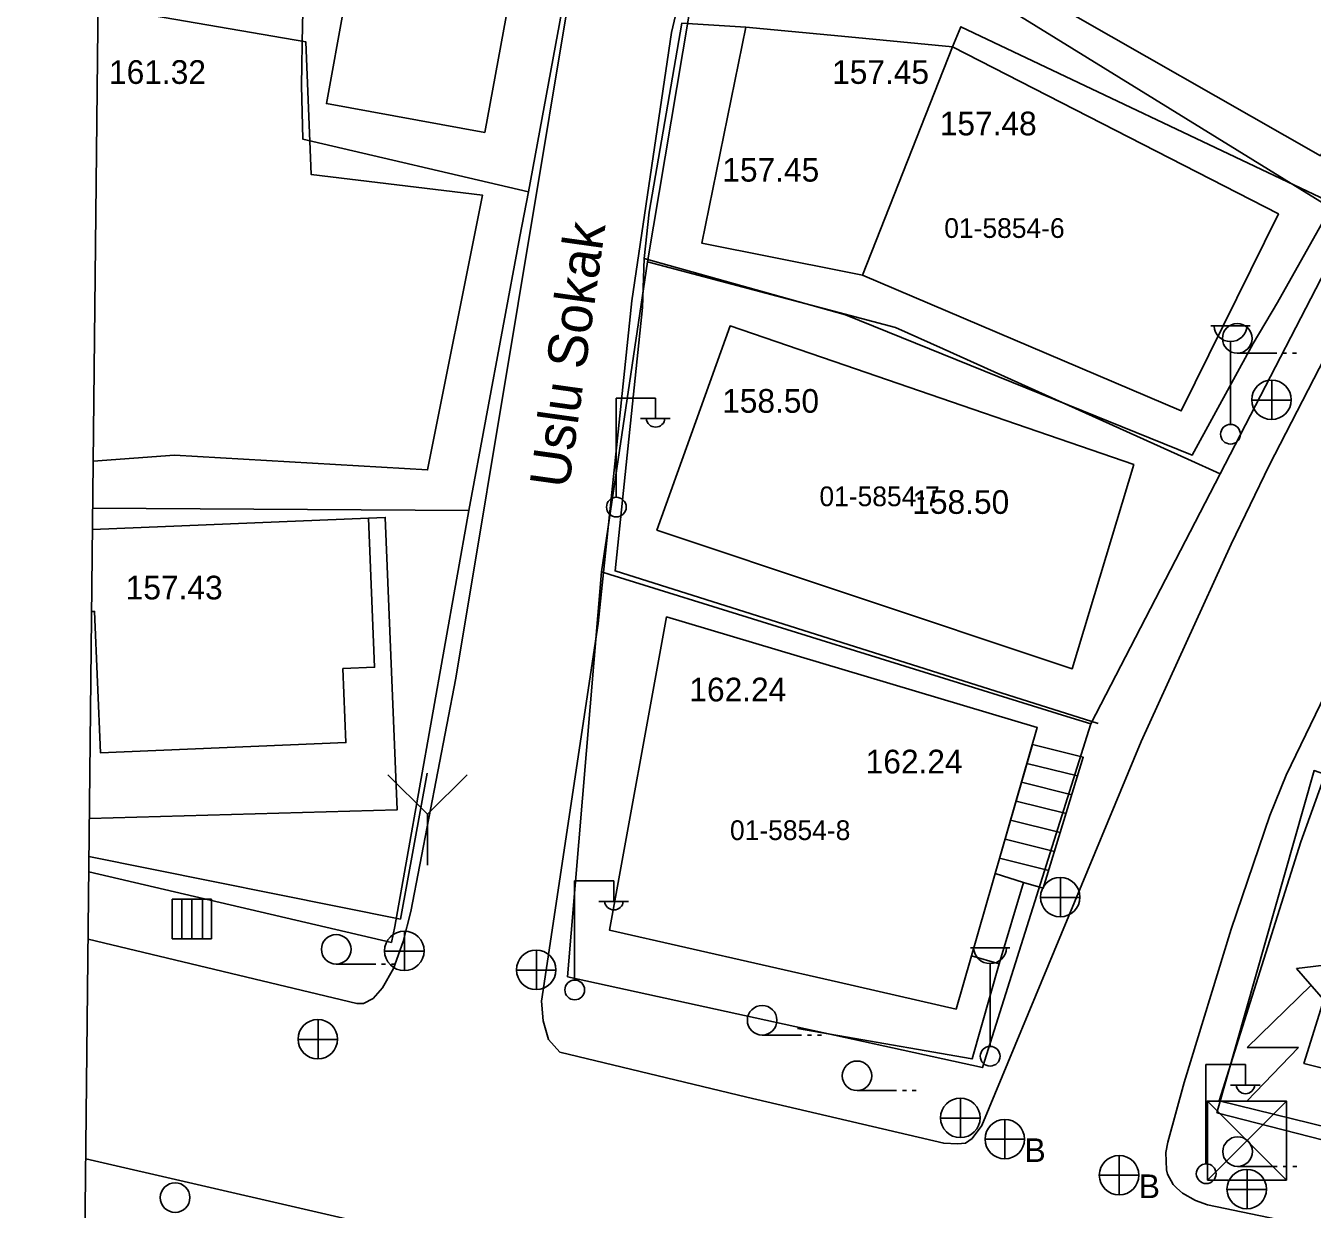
# Model space of a CAD drawing. Extents: x 419101 to 420177, y 4451541 to 4452254.
# Drawn here: x 419101.3 to 419166.5, y 4451833 to 4451893 of the extents above; entities that cross this region are included whole.
import ezdxf

# ---------------------------------------------------------------- set-up
doc = ezdxf.new("R2010")
doc.units = 0
for name, color, linetype in [('0_ÖNERİ_LEJAND', 7, 'Continuous'), ('2_KADASTRO', 7, 'Continuous'), ('3_HALİHAZIR', 7, 'Continuous')]:
    doc.layers.add(name, color=color, linetype=linetype)

msp = doc.modelspace()

# ---------------------------------------------------------------- linework, layer by layer
at = {"layer": '0_ÖNERİ_LEJAND'}
msp.add_lwpolyline([(419108.722, 4452245.778), (420173.096, 4452234.536), (420165.768, 4451540.511), (419101.295, 4451551.753)], close=True, dxfattribs=at)
at = {"layer": '2_KADASTRO'}
for points in [[(419114.91, 4451900.248), (419115.827, 4451906.381), (419116.819, 4451913.018), (419117.304, 4451916.263), (419132.081, 4451913.472), (419126.752, 4451884.6), (419115.327, 4451887.266), (419115.261, 4451889.986), (419115.317, 4451893.098), (419115.326, 4451893.616)], [(419150.877, 4451893.963), (419157.053, 4451906.719), (419175.569, 4451896.961), (419168.42, 4451883.141)], [(419132.786, 4451881.042), (419135.477, 4451897.02), (419148.972, 4451894.341), (419150.877, 4451893.963), (419168.42, 4451883.141), (419161.782, 4451870.309), (419160.154, 4451871.043), (419147.761, 4451876.635), (419145.34, 4451877.728)], [(419130.451, 4451865.334), (419132.786, 4451881.042), (419145.34, 4451877.728), (419147.761, 4451876.635), (419160.154, 4451871.043), (419161.782, 4451870.309), (419155.234, 4451857.641), (419154.025, 4451858.007), (419130.88, 4451865.206)], [(419128.733, 4451844.812), (419130.451, 4451865.334), (419130.88, 4451865.206), (419154.025, 4451858.007), (419155.234, 4451857.641), (419149.749, 4451840.219)], [(419161.625, 4451837.927), (419166.542, 4451855.265), (419187.836, 4451847.734), (419188.452, 4451847.516), (419184.484, 4451832.067)]]:
    msp.add_lwpolyline(points, close=True, dxfattribs=at)
for points in [[(419104.973, 4451895.455), (419115.326, 4451893.616), (419115.317, 4451893.098), (419115.261, 4451889.986), (419115.327, 4451887.266), (419126.752, 4451884.6), (419126.312, 4451882.324), (419123.729, 4451868.446), (419104.685, 4451868.572)], [(419104.685, 4451868.572), (419123.729, 4451868.446), (419119.995, 4451847.366), (419119.816, 4451846.558), (419104.488, 4451850.132)]]:
    msp.add_lwpolyline(points, dxfattribs=at)
at = {"layer": '3_HALİHAZIR'}
for p, q in [((419161.312, 4451877.812), (419163.312, 4451877.812)), ((419162.312, 4451872.812), (419162.312, 4451877.005)), ((419162.654, 4451876.419), (419164.654, 4451876.419)), ((419164.954, 4451876.419), (419165.154, 4451876.419)), ((419165.454, 4451876.419), (419165.654, 4451876.419)), ((419164.404, 4451873.047), (419164.404, 4451875.047)), ((419131.197, 4451869.141), (419131.197, 4451874.141)), ((419131.197, 4451874.141), (419133.197, 4451874.141)), ((419133.197, 4451873.141), (419133.197, 4451874.141)), ((419163.384, 4451874.037), (419165.384, 4451874.037)), ((419132.437, 4451873.101), (419133.937, 4451873.101)), ((419152.003, 4451855.633), (419154.569, 4451854.998)), ((419121.637, 4451853.057), (419119.637, 4451855.057)), ((419121.637, 4451853.057), (419123.647, 4451855.057)), ((419151.726, 4451854.671), (419154.276, 4451854.041)), ((419151.448, 4451853.71), (419153.984, 4451853.083)), ((419121.637, 4451850.467), (419121.637, 4451853.057)), ((419151.171, 4451852.748), (419153.691, 4451852.125)), ((419150.894, 4451851.787), (419153.398, 4451851.167)), ((419150.616, 4451850.825), (419153.105, 4451850.21)), ((419129.088, 4451844.674), (419129.088, 4451849.674)), ((419129.088, 4451849.674), (419131.088, 4451849.674)), ((419131.088, 4451848.674), (419131.088, 4451849.674)), ((419153.703, 4451847.847), (419153.703, 4451849.847)), ((419110.704, 4451848.743), (419108.704, 4451848.743)), ((419108.704, 4451848.743), (419108.704, 4451846.743)), ((419110.704, 4451848.743), (419108.704, 4451848.743)), ((419108.704, 4451848.743), (419108.704, 4451846.743)), ((419109.209, 4451846.743), (419109.209, 4451848.743)), ((419109.704, 4451846.743), (419109.704, 4451848.743)), ((419110.252, 4451846.743), (419110.252, 4451848.743)), ((419110.704, 4451846.743), (419110.704, 4451848.743)), ((419110.704, 4451846.743), (419110.704, 4451848.743)), ((419130.328, 4451848.634), (419131.828, 4451848.634)), ((419152.683, 4451848.837), (419154.683, 4451848.837)), ((419120.486, 4451845.119), (419120.486, 4451847.119)), ((419108.704, 4451846.743), (419110.704, 4451846.743)), ((419108.704, 4451846.743), (419110.704, 4451846.743)), ((419119.465, 4451846.109), (419121.466, 4451846.109)), ((419127.164, 4451844.161), (419127.164, 4451846.161)), ((419149.139, 4451846.291), (419151.139, 4451846.291)), ((419117.019, 4451845.458), (419119.019, 4451845.458)), ((419119.319, 4451845.458), (419119.519, 4451845.458)), ((419119.819, 4451845.458), (419120.019, 4451845.458)), ((419126.144, 4451845.151), (419128.144, 4451845.151)), ((419150.139, 4451841.291), (419150.139, 4451845.484)), ((419163.161, 4451841.225), (419166.391, 4451844.395)), ((419116.102, 4451840.643), (419116.102, 4451842.643)), ((419138.592, 4451841.863), (419140.592, 4451841.863)), ((419140.892, 4451841.863), (419141.092, 4451841.863)), ((419141.392, 4451841.863), (419141.592, 4451841.863)), ((419115.082, 4451841.633), (419117.082, 4451841.633)), ((419163.141, 4451838.515), (419165.751, 4451841.225)), ((419165.751, 4451841.225), (419163.161, 4451841.225)), ((419161.07, 4451835.364), (419161.07, 4451840.364)), ((419161.07, 4451840.364), (419163.07, 4451840.364)), ((419163.07, 4451839.364), (419163.07, 4451840.364)), ((419162.31, 4451839.324), (419163.81, 4451839.324)), ((419143.396, 4451839.048), (419145.396, 4451839.048)), ((419145.696, 4451839.048), (419145.896, 4451839.048)), ((419146.196, 4451839.048), (419146.396, 4451839.048)), ((419148.644, 4451836.659), (419148.644, 4451838.659)), ((419165.141, 4451838.515), (419161.141, 4451834.515)), ((419161.141, 4451838.515), (419165.141, 4451834.515)), ((419147.624, 4451837.649), (419149.624, 4451837.649)), ((419150.881, 4451837.593), (419150.881, 4451835.593)), ((419149.881, 4451836.593), (419151.881, 4451836.593)), ((419156.668, 4451835.76), (419156.668, 4451833.76)), ((419155.668, 4451834.76), (419157.668, 4451834.76)), ((419162.672, 4451835.207), (419164.672, 4451835.207)), ((419163.149, 4451833.05), (419163.149, 4451835.05)), ((419164.972, 4451835.207), (419165.172, 4451835.207)), ((419165.472, 4451835.207), (419165.672, 4451835.207)), ((419162.129, 4451834.04), (419164.129, 4451834.04))]:
    msp.add_line(p, q, dxfattribs=at)
for points in [[(419118.059, 4451843.461), (419118.397, 4451843.456), (419118.889, 4451843.72), (419119.369, 4451844.254), (419119.921, 4451845.244), (419120.411, 4451846.607), (419120.802, 4451848.124), (419123.079, 4451859.947), (419129.388, 4451897.945), (419138.428, 4451947.59), (419139.313, 4451952.144), (419139.234, 4451952.551), (419138.984, 4451952.808), (419138.615, 4451952.983), (419105.661, 4451959.765)], [(419142.377, 4451837.65), (419147.791, 4451836.379), (419148.485, 4451836.358), (419148.889, 4451836.391), (419149.232, 4451836.626), (419149.721, 4451837.283), (419157.783, 4451856.737), (419162.348, 4451866.739), (419164.277, 4451870.732), (419168.216, 4451878.402), (419173.012, 4451887.859), (419179.334, 4451900.516), (419182.797, 4451907.216)], [(419128.341, 4451840.994), (419127.776, 4451841.645), (419127.501, 4451842.579), (419127.412, 4451843.578), (419130.29, 4451862.716), (419131.985, 4451879.063), (419133.998, 4451892.666), (419135.477, 4451898.953)], [(419104.711, 4451870.952), (419108.824, 4451871.257), (419121.646, 4451870.506), (419124.426, 4451884.426), (419115.748, 4451885.48), (419115.485, 4451892.194), (419104.957, 4451894.002)], [(419132.862, 4451883.562), (419134.527, 4451893.143), (419137.757, 4451892.943)], [(419142.963, 4451892.442), (419137.757, 4451892.943), (419135.537, 4451881.993), (419142.836, 4451880.539)], [(419148.226, 4451891.936), (419148.652, 4451892.957), (419167.512, 4451884.003), (419164.691, 4451878.985)], [(419142.836, 4451880.539), (419143.68, 4451880.37), (419148.226, 4451891.936), (419142.963, 4451892.442)], [(419132.533, 4451878.736), (419132.622, 4451881.209), (419132.862, 4451883.562)], [(419142.811, 4451878.365), (419132.622, 4451881.209)], [(419163.463, 4451876.906), (419164.691, 4451878.985)], [(419142.635, 4451861.756), (419131.143, 4451865.388), (419132.533, 4451878.736)], [(419163.463, 4451876.906), (419160.364, 4451871.244), (419142.812, 4451878.365)], [(419142.785, 4451875.804), (419136.971, 4451877.804), (419133.258, 4451867.454), (419142.662, 4451864.313)], [(419142.662, 4451864.313), (419154.297, 4451860.428), (419157.41, 4451870.774), (419142.785, 4451875.804)], [(419173.769, 4451872.923), (419165.124, 4451855.03), (419164.298, 4451852.994), (419162.343, 4451847.229), (419159.964, 4451839.464), (419159.14, 4451836.444), (419159.039, 4451835.909), (419159.064, 4451835.037), (419159.126, 4451834.812), (419159.404, 4451834.29), (419159.426, 4451834.268), (419159.601, 4451834.107), (419159.885, 4451833.854), (419160.546, 4451833.479), (419161.144, 4451833.263), (419166.43, 4451832.164), (419178.574, 4451829.287)], [(419104.674, 4451867.478), (419118.648, 4451868.06), (419119.505, 4451868.095), (419120.107, 4451853.282), (419104.517, 4451852.839)], [(419104.674, 4451867.478), (419118.648, 4451868.06), (419118.963, 4451860.505), (419117.356, 4451860.438), (419117.512, 4451856.689), (419105.079, 4451856.17), (419104.781, 4451863.33), (419104.629, 4451863.324)], [(419142.62, 4451860.402), (419133.754, 4451863.05), (419130.861, 4451847.177), (419142.451, 4451844.54)], [(419155.61, 4451857.655), (419142.635, 4451861.756)], [(419142.451, 4451844.54), (419148.413, 4451843.183), (419152.525, 4451857.445), (419142.62, 4451860.402)], [(419171.991, 4451836.017), (419161.731, 4451838.53), (419165.875, 4451851.658), (419167.236, 4451855.45)], [(419121.63, 4451855.134), (419120.27, 4451847.729)], [(419120.27, 4451847.729), (419104.496, 4451850.917)], [(419149.189, 4451845.875), (419150.59, 4451845.474), (419151.828, 4451849.601), (419152.828, 4451849.302)], [(419118.059, 4451843.461), (419104.452, 4451846.726)], [(419150.59, 4451845.474), (419149.22, 4451840.657), (419142.422, 4451841.847)], [(419142.422, 4451841.847), (419140.388, 4451842.203)], [(419137.818, 4451838.72), (419128.341, 4451840.994)], [(419137.818, 4451838.72), (419142.377, 4451837.65)], [(419104.332, 4451835.584), (419132.094, 4451829.189)]]:
    msp.add_lwpolyline(points, dxfattribs=at)
for points in [[(419124.552, 4451887.599), (419129.107, 4451912.422), (419121.379, 4451913.843), (419121.322, 4451913.527), (419119.559, 4451913.851), (419118.69, 4451909.114), (419118.201, 4451909.204), (419115.798, 4451896.111), (419116.339, 4451896.012), (419116.018, 4451894.266), (419117.427, 4451894.007), (419116.523, 4451889.07)], [(419152.772, 4451894.48), (419166.865, 4451886.425), (419172.573, 4451897.048), (419158.366, 4451905.039)], [(419148.226, 4451891.936), (419164.741, 4451883.474), (419159.818, 4451873.493), (419143.68, 4451880.37)], [(419152.276, 4451856.58), (419154.858, 4451855.942), (419152.828, 4451849.302), (419151.828, 4451849.601), (419150.391, 4451850.045)], [(419167.055, 4451843.724), (419166.028, 4451840.424), (419178.651, 4451837.263), (419182.402, 4451836.305), (419184.789, 4451845.981), (419169.496, 4451851.399)], [(419166.028, 4451840.424), (419178.651, 4451837.263), (419179.365, 4451840.484), (419181.681, 4451839.88), (419182.666, 4451844.78), (419177.799, 4451846.372), (419178.314, 4451848.066), (419171.89, 4451850.393), (419171.106, 4451848.597), (419169.592, 4451843.069), (419167.055, 4451843.724)], [(419165.651, 4451845.245), (419167.471, 4451845.455), (419167.131, 4451843.545)], [(419161.141, 4451834.515), (419165.141, 4451834.515), (419165.141, 4451838.515), (419161.141, 4451838.515)]]:
    msp.add_lwpolyline(points, close=True, dxfattribs=at)
for centre, radius in [((419162.654, 4451877.169), 0.75), ((419164.389, 4451874.056), 1), ((419162.312, 4451872.312), 0.5), ((419131.207, 4451868.617), 0.5), ((419153.687, 4451848.855), 1), ((419117.019, 4451846.208), 0.75), ((419120.47, 4451846.127), 1), ((419127.148, 4451845.169), 1), ((419129.098, 4451844.149), 0.5), ((419138.592, 4451842.613), 0.75), ((419116.087, 4451841.651), 1), ((419150.139, 4451840.791), 0.5), ((419143.396, 4451839.798), 0.75), ((419148.629, 4451837.668), 1), ((419150.881, 4451836.593), 1), ((419162.672, 4451835.957), 0.75), ((419156.668, 4451834.76), 1), ((419161.081, 4451834.839), 0.5), ((419163.133, 4451834.058), 1), ((419108.862, 4451833.625), 0.75)]:
    msp.add_circle(centre, radius, dxfattribs=at)
for centre, radius, start, end in [((419162.312, 4451877.842), 0.837, 183.298, 356.90719), ((419133.197, 4451873.145), 0.474, 184.83843, 355.14641), ((419131.088, 4451848.677), 0.474, 184.83843, 355.14641), ((419150.139, 4451846.321), 0.837, 183.298, 356.90719), ((419163.071, 4451839.367), 0.474, 184.83843, 355.14641)]:
    msp.add_arc(centre, radius, start, end, dxfattribs=at)

# ---------------------------------------------------------------- texts
at = {"layer": '2_KADASTRO'}
for s, p in [('01-5854-6', (419147.815, 4451882.259)), ('01-5854-7', (419141.493, 4451868.664)), ('01-5854-8', (419136.962, 4451851.746))]:
    msp.add_text(s, height=1, dxfattribs=at).set_placement(p)
at = {"layer": '3_HALİHAZIR'}
for s, p in [('161.32', (419105.515, 4451890.065)), ('157.45', (419142.135, 4451890.066)), ('157.48 ', (419147.587, 4451887.456)), ('157.45', (419136.575, 4451885.112)), ('158.50', (419136.566, 4451873.399)), ('158.50', (419146.197, 4451868.276)), ('157.43', (419106.36, 4451863.94)), ('162.24', (419134.906, 4451858.773)), ('162.24', (419143.835, 4451855.123)), ('B', (419151.881, 4451835.432)), ('B', (419157.668, 4451833.599))]:
    msp.add_text(s, height=1.2, dxfattribs=at).set_placement(p)
msp.add_text('Uslu Sokak', height=2, rotation=82.04387, dxfattribs=at).set_placement((419128.789, 4451869.511))

doc.saveas('drawing.dxf')
